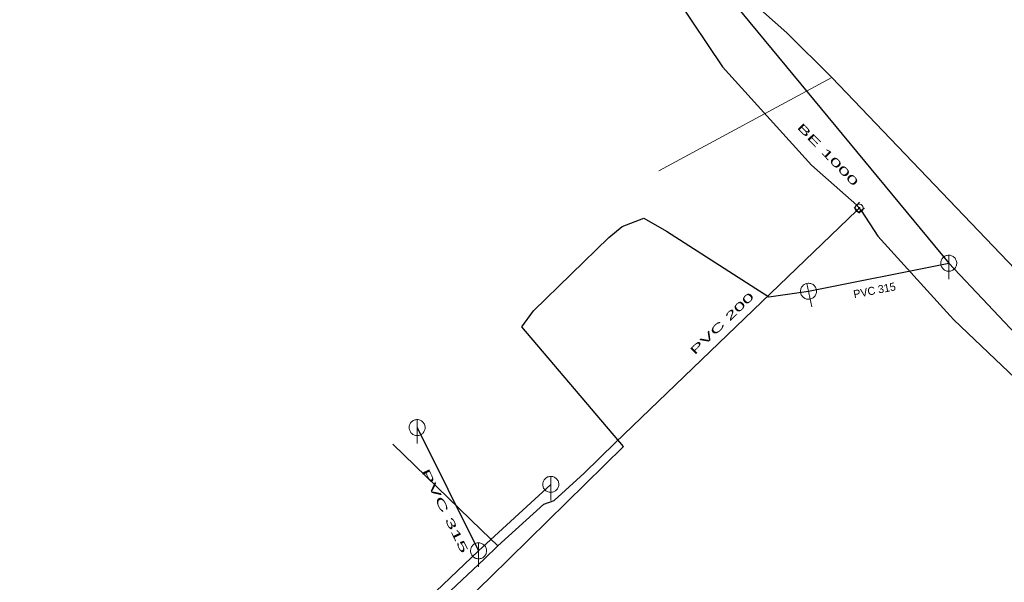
# Model space of a CAD drawing. Extents: x -807203 to -805207, y -993656 to -992505.
# Drawn here: x -806626.5 to -806503.5, y -992853.6 to -992783.3 of the extents above; entities that cross this region are included whole.
import ezdxf

# ---------------------------------------------------------------- set-up
doc = ezdxf.new("R2010")
doc.units = 0
doc.header["$LTSCALE"] = 0.4
for name, color, linetype, lineweight in [('1', 7, 'Continuous', 13), ('13', 7, 'Continuous', 13), ('14', 7, 'Continuous', 25), ('17', 7, 'Continuous', 25), ('22', 7, 'Continuous', 13), ('34', 7, 'Continuous', 13), ('47', 7, 'Continuous', 13)]:
    doc.layers.add(name, color=color, linetype=linetype, lineweight=lineweight)

msp = doc.modelspace()

# ---------------------------------------------------------------- linework, layer by layer
at = {"layer": '13'}
msp.add_line((-806525.097, -992790.538), (-806546.675, -992802.206), dxfattribs=at)
msp.add_lwpolyline([(-806566.81, -992849.02), (-806568.83, -992847.06), (-806579.93, -992836.32)], dxfattribs=at)
at = {"layer": '14'}
for p, q in [((-806545.34, -992771.539), (-806510.489, -992813.739)), ((-806527.999, -992817.239), (-806510.489, -992813.739)), ((-806510.489, -992813.739), (-806474.199, -992852.199)), ((-806576.879, -992834.26), (-806569.21, -992849.649)), ((-806560.19, -992841.35), (-806569.21, -992849.649)), ((-806569.21, -992849.649), (-806605.559, -992884.039))]:
    msp.add_line(p, q, dxfattribs=at)
at = {"layer": '14', "lineweight": 13}
for p in [(-806521.969, -992806.479), (-806521.969, -992807.139), (-806521.443, -992807.149)]:
    msp.add_line(p, (-806521.676, -992806.857), dxfattribs=at)
at = {"layer": '14'}
msp.add_lwpolyline([(-806661.839, -993034.149), (-806676.42, -993009.03), (-806687.16, -992991.6), (-806684.379, -992974.399), (-806682.55, -992964.73), (-806665.699, -992948.5), (-806650.699, -992933.289), (-806630.39, -992913.17), (-806613.82, -992896.559), (-806592.899, -992877.32), (-806567.719, -992852.94), (-806551.12, -992836.629), (-806563.8, -992821.69), (-806562.329, -992819.699), (-806552.96, -992810.51), (-806551.289, -992809.149), (-806548.55, -992808.109), (-806545.73, -992809.739), (-806532.96, -992817.94), (-806527.999, -992817.239)], dxfattribs=at)
at = {"layer": '17'}
for points in [[(-806778.418, -992505.129), (-806735.947, -992534.177), (-806710.556, -992555.706), (-806685.234, -992582.874), (-806618.534, -992671.901), (-806550.144, -992772.21), (-806538.741, -992789.206), (-806527.647, -992801.493), (-806521.969, -992806.479)], [(-806713.738, -992548.818), (-806700.103, -992562.285), (-806693.842, -992569.743), (-806679.548, -992587.69), (-806626.239, -992660.002), (-806578.693, -992725.552), (-806563.455, -992747.297), (-806547.484, -992770.088), (-806530.704, -992784.989), (-806525.097, -992790.538), (-806497.604, -992819.259), (-806477.405, -992839.403), (-806476.543, -992840.262)], [(-806606.07, -992885.989), (-806568.51, -992850.699), (-806566.809, -992849.02), (-806561.074, -992843.828), (-806559.778, -992843.379), (-806556.037, -992839.954), (-806552.131, -992836.175), (-806521.969, -992807.139)], [(-806521.443, -992807.149), (-806519.338, -992810.368), (-806510.309, -992820.324), (-806509.868, -992820.798), (-806504.706, -992825.727), (-806500.491, -992829.715), (-806490.227, -992839.136), (-806481.238, -992847.311), (-806469.245, -992858.467), (-806459.171, -992867.71), (-806448.037, -992877.98), (-806436.941, -992887.123)]]:
    msp.add_lwpolyline(points, dxfattribs=at)
at = {"layer": '22'}
for p, q in [((-806510.489, -992815.739), (-806510.488, -992812.739)), ((-806527.606, -992819.2), (-806528.194, -992816.258)), ((-806576.879, -992836.26), (-806576.878, -992833.26)), ((-806560.19, -992843.35), (-806560.189, -992840.35)), ((-806569.21, -992851.649), (-806569.209, -992848.649))]:
    msp.add_line(p, q, dxfattribs=at)
for points in [[(-806509.489, -992813.739), (-806509.494, -992813.63), (-806509.512, -992813.522), (-806509.542, -992813.416), (-806509.582, -992813.315), (-806509.634, -992813.218), (-806509.696, -992813.128), (-806509.768, -992813.045), (-806509.848, -992812.971), (-806509.936, -992812.905), (-806510.03, -992812.85), (-806510.13, -992812.805), (-806510.235, -992812.772), (-806510.342, -992812.75), (-806510.451, -992812.74), (-806510.561, -992812.742), (-806510.669, -992812.756), (-806510.776, -992812.781), (-806510.879, -992812.818), (-806510.977, -992812.867), (-806511.069, -992812.925), (-806511.155, -992812.994), (-806511.232, -992813.071), (-806511.301, -992813.157), (-806511.36, -992813.249), (-806511.408, -992813.347), (-806511.445, -992813.45), (-806511.471, -992813.557), (-806511.485, -992813.665), (-806511.488, -992813.775), (-806511.478, -992813.884), (-806511.457, -992813.991), (-806511.423, -992814.095), (-806511.379, -992814.195), (-806511.324, -992814.29), (-806511.258, -992814.378), (-806511.184, -992814.458), (-806511.101, -992814.53), (-806511.011, -992814.592), (-806510.915, -992814.644), (-806510.813, -992814.685), (-806510.708, -992814.715), (-806510.6, -992814.733), (-806510.49, -992814.739), (-806510.381, -992814.733), (-806510.273, -992814.715), (-806510.168, -992814.686), (-806510.066, -992814.645), (-806509.969, -992814.593), (-806509.879, -992814.531), (-806509.796, -992814.46), (-806509.721, -992814.38), (-806509.656, -992814.292), (-806509.6, -992814.198), (-806509.556, -992814.098), (-806509.522, -992813.994), (-806509.5, -992813.886), (-806509.49, -992813.777)], [(-806527.018, -992817.043), (-806527.045, -992816.937), (-806527.084, -992816.835), (-806527.134, -992816.737), (-806527.193, -992816.646), (-806527.263, -992816.561), (-806527.342, -992816.485), (-806527.428, -992816.417), (-806527.521, -992816.36), (-806527.621, -992816.313), (-806527.724, -992816.277), (-806527.83, -992816.253), (-806527.94, -992816.241), (-806528.049, -992816.241), (-806528.158, -992816.252), (-806528.265, -992816.276), (-806528.369, -992816.311), (-806528.469, -992816.356), (-806528.562, -992816.412), (-806528.649, -992816.48), (-806528.728, -992816.555), (-806528.798, -992816.639), (-806528.859, -992816.73), (-806528.91, -992816.828), (-806528.95, -992816.929), (-806528.977, -992817.035), (-806528.993, -992817.143), (-806528.998, -992817.253), (-806528.991, -992817.362), (-806528.971, -992817.47), (-806528.94, -992817.575), (-806528.898, -992817.676), (-806528.845, -992817.771), (-806528.782, -992817.861), (-806528.709, -992817.943), (-806528.627, -992818.016), (-806528.539, -992818.08), (-806528.443, -992818.135), (-806528.343, -992818.178), (-806528.239, -992818.21), (-806528.131, -992818.23), (-806528.022, -992818.239), (-806527.912, -992818.235), (-806527.803, -992818.22), (-806527.698, -992818.193), (-806527.595, -992818.154), (-806527.498, -992818.105), (-806527.406, -992818.045), (-806527.321, -992817.974), (-806527.245, -992817.896), (-806527.178, -992817.81), (-806527.12, -992817.717), (-806527.073, -992817.618), (-806527.037, -992817.515), (-806527.013, -992817.408), (-806527, -992817.299), (-806527, -992817.189), (-806527.011, -992817.08)], [(-806575.879, -992834.26), (-806575.884, -992834.151), (-806575.902, -992834.043), (-806575.932, -992833.937), (-806575.972, -992833.836), (-806576.024, -992833.739), (-806576.086, -992833.649), (-806576.158, -992833.566), (-806576.238, -992833.492), (-806576.326, -992833.426), (-806576.42, -992833.371), (-806576.52, -992833.326), (-806576.625, -992833.293), (-806576.732, -992833.271), (-806576.841, -992833.261), (-806576.951, -992833.263), (-806577.059, -992833.277), (-806577.166, -992833.302), (-806577.269, -992833.339), (-806577.367, -992833.388), (-806577.459, -992833.446), (-806577.545, -992833.515), (-806577.622, -992833.592), (-806577.691, -992833.678), (-806577.75, -992833.77), (-806577.798, -992833.868), (-806577.835, -992833.971), (-806577.861, -992834.078), (-806577.875, -992834.186), (-806577.878, -992834.296), (-806577.868, -992834.405), (-806577.847, -992834.512), (-806577.813, -992834.616), (-806577.769, -992834.716), (-806577.714, -992834.811), (-806577.648, -992834.899), (-806577.574, -992834.979), (-806577.491, -992835.051), (-806577.401, -992835.113), (-806577.305, -992835.165), (-806577.203, -992835.206), (-806577.098, -992835.236), (-806576.99, -992835.254), (-806576.88, -992835.26), (-806576.771, -992835.254), (-806576.663, -992835.236), (-806576.558, -992835.207), (-806576.456, -992835.166), (-806576.359, -992835.114), (-806576.269, -992835.052), (-806576.186, -992834.981), (-806576.111, -992834.901), (-806576.046, -992834.813), (-806575.99, -992834.719), (-806575.946, -992834.619), (-806575.912, -992834.515), (-806575.89, -992834.407), (-806575.88, -992834.298)], [(-806559.19, -992841.35), (-806559.195, -992841.241), (-806559.213, -992841.133), (-806559.243, -992841.027), (-806559.283, -992840.926), (-806559.335, -992840.829), (-806559.397, -992840.739), (-806559.469, -992840.656), (-806559.549, -992840.582), (-806559.637, -992840.516), (-806559.731, -992840.461), (-806559.831, -992840.416), (-806559.936, -992840.383), (-806560.043, -992840.361), (-806560.152, -992840.351), (-806560.262, -992840.353), (-806560.37, -992840.367), (-806560.477, -992840.392), (-806560.58, -992840.429), (-806560.678, -992840.478), (-806560.77, -992840.536), (-806560.856, -992840.605), (-806560.933, -992840.682), (-806561.002, -992840.768), (-806561.061, -992840.86), (-806561.109, -992840.958), (-806561.146, -992841.061), (-806561.172, -992841.168), (-806561.186, -992841.276), (-806561.189, -992841.386), (-806561.179, -992841.495), (-806561.158, -992841.602), (-806561.124, -992841.706), (-806561.08, -992841.806), (-806561.025, -992841.901), (-806560.959, -992841.989), (-806560.885, -992842.069), (-806560.802, -992842.141), (-806560.712, -992842.203), (-806560.616, -992842.255), (-806560.514, -992842.296), (-806560.409, -992842.326), (-806560.301, -992842.344), (-806560.191, -992842.35), (-806560.082, -992842.344), (-806559.974, -992842.326), (-806559.869, -992842.297), (-806559.767, -992842.256), (-806559.67, -992842.204), (-806559.58, -992842.142), (-806559.497, -992842.071), (-806559.422, -992841.991), (-806559.357, -992841.903), (-806559.301, -992841.809), (-806559.257, -992841.709), (-806559.223, -992841.605), (-806559.201, -992841.497), (-806559.191, -992841.388)], [(-806568.21, -992849.649), (-806568.215, -992849.54), (-806568.233, -992849.432), (-806568.263, -992849.326), (-806568.303, -992849.225), (-806568.355, -992849.128), (-806568.417, -992849.038), (-806568.489, -992848.955), (-806568.569, -992848.881), (-806568.657, -992848.815), (-806568.751, -992848.76), (-806568.851, -992848.715), (-806568.956, -992848.682), (-806569.063, -992848.66), (-806569.172, -992848.65), (-806569.282, -992848.652), (-806569.39, -992848.666), (-806569.497, -992848.691), (-806569.6, -992848.728), (-806569.698, -992848.777), (-806569.79, -992848.835), (-806569.876, -992848.904), (-806569.953, -992848.981), (-806570.022, -992849.067), (-806570.081, -992849.159), (-806570.129, -992849.257), (-806570.166, -992849.36), (-806570.192, -992849.467), (-806570.206, -992849.575), (-806570.209, -992849.685), (-806570.199, -992849.794), (-806570.178, -992849.901), (-806570.144, -992850.005), (-806570.1, -992850.105), (-806570.045, -992850.2), (-806569.979, -992850.288), (-806569.905, -992850.368), (-806569.822, -992850.44), (-806569.732, -992850.502), (-806569.636, -992850.554), (-806569.534, -992850.595), (-806569.429, -992850.625), (-806569.321, -992850.643), (-806569.211, -992850.649), (-806569.102, -992850.643), (-806568.994, -992850.625), (-806568.889, -992850.596), (-806568.787, -992850.555), (-806568.69, -992850.503), (-806568.6, -992850.441), (-806568.517, -992850.37), (-806568.442, -992850.29), (-806568.377, -992850.202), (-806568.321, -992850.108), (-806568.277, -992850.008), (-806568.243, -992849.904), (-806568.221, -992849.796), (-806568.211, -992849.687)]]:
    msp.add_lwpolyline(points, close=True, dxfattribs=at)
at = {"layer": '34'}
for p, q in [((-806522.316, -992806.779), (-806521.622, -992807.499)), ((-806521.639, -992806.102), (-806522.299, -992806.854)), ((-806521.024, -992806.874), (-806521.861, -992807.422))]:
    msp.add_line(p, q, dxfattribs=at)
at = {"layer": '47'}
for points in [[(-806521.315, -992806.51), (-806521.353, -992806.475), (-806521.395, -992806.443), (-806521.439, -992806.416), (-806521.486, -992806.394), (-806521.536, -992806.376), (-806521.588, -992806.365), (-806521.639, -992806.359), (-806521.691, -992806.358), (-806521.743, -992806.361), (-806521.795, -992806.371), (-806521.846, -992806.386), (-806521.893, -992806.407), (-806521.939, -992806.432), (-806521.982, -992806.462), (-806522.022, -992806.496), (-806522.057, -992806.534), (-806522.089, -992806.576), (-806522.116, -992806.621), (-806522.138, -992806.667), (-806522.156, -992806.717), (-806522.167, -992806.769), (-806522.174, -992806.821), (-806522.175, -992806.873), (-806522.171, -992806.925), (-806522.161, -992806.976), (-806522.146, -992807.027), (-806522.126, -992807.075), (-806522.1, -992807.12), (-806522.07, -992807.163), (-806522.036, -992807.203), (-806521.998, -992807.238), (-806521.956, -992807.27), (-806521.912, -992807.298), (-806521.865, -992807.319), (-806521.815, -992807.337), (-806521.764, -992807.349), (-806521.712, -992807.356), (-806521.66, -992807.357), (-806521.607, -992807.352), (-806521.556, -992807.342), (-806521.505, -992807.327), (-806521.458, -992807.307), (-806521.412, -992807.281), (-806521.369, -992807.251), (-806521.329, -992807.217), (-806521.294, -992807.179), (-806521.262, -992807.137), (-806521.235, -992807.093), (-806521.213, -992807.046), (-806521.195, -992806.996), (-806521.183, -992806.945), (-806521.177, -992806.894), (-806521.176, -992806.841), (-806521.18, -992806.789), (-806521.19, -992806.737), (-806521.205, -992806.686), (-806521.225, -992806.639), (-806521.251, -992806.593), (-806521.281, -992806.55)], [(-806521.616, -992806.8), (-806521.623, -992806.793), (-806521.63, -992806.789), (-806521.637, -992806.784), (-806521.644, -992806.781), (-806521.653, -992806.778), (-806521.661, -992806.776), (-806521.67, -992806.775), (-806521.678, -992806.774), (-806521.687, -992806.776), (-806521.695, -992806.777), (-806521.704, -992806.78), (-806521.711, -992806.783), (-806521.719, -992806.787), (-806521.726, -992806.791), (-806521.732, -992806.797), (-806521.739, -992806.804), (-806521.743, -992806.811), (-806521.748, -992806.818), (-806521.751, -992806.825), (-806521.754, -992806.834), (-806521.756, -992806.842), (-806521.757, -992806.851), (-806521.758, -992806.859), (-806521.757, -992806.868), (-806521.755, -992806.876), (-806521.752, -992806.885), (-806521.749, -992806.892), (-806521.745, -992806.9), (-806521.741, -992806.907), (-806521.735, -992806.913), (-806521.728, -992806.92), (-806521.721, -992806.924), (-806521.714, -992806.929), (-806521.707, -992806.932), (-806521.698, -992806.935), (-806521.691, -992806.938), (-806521.681, -992806.938), (-806521.673, -992806.939), (-806521.664, -992806.938), (-806521.656, -992806.936), (-806521.647, -992806.933), (-806521.64, -992806.93), (-806521.632, -992806.926), (-806521.625, -992806.922), (-806521.619, -992806.916), (-806521.612, -992806.909), (-806521.608, -992806.902), (-806521.603, -992806.895), (-806521.6, -992806.888), (-806521.597, -992806.879), (-806521.594, -992806.872), (-806521.594, -992806.862), (-806521.593, -992806.854), (-806521.595, -992806.845), (-806521.596, -992806.837), (-806521.599, -992806.828), (-806521.602, -992806.821), (-806521.606, -992806.813), (-806521.61, -992806.806)]]:
    msp.add_lwpolyline(points, close=True, dxfattribs=at)

# ---------------------------------------------------------------- texts
at = {"layer": '1'}
for s, rotation, width, p in [('BE 1000 ', 314, 2, (-806529.505, -992796.826)), ('PVC 200 ', 44, 1.95, (-806542.215, -992825.256)), ('PVC 315 ', 296, 2.15, (-806576.382, -992839.707))]:
    msp.add_text(s, height=1, rotation=rotation, dxfattribs=dict(at, width=width)).set_placement(p)
msp.add_text('PVC 315 ', height=1, rotation=11, dxfattribs=at).set_placement((-806522.287, -992818.122))

doc.saveas('drawing.dxf')
